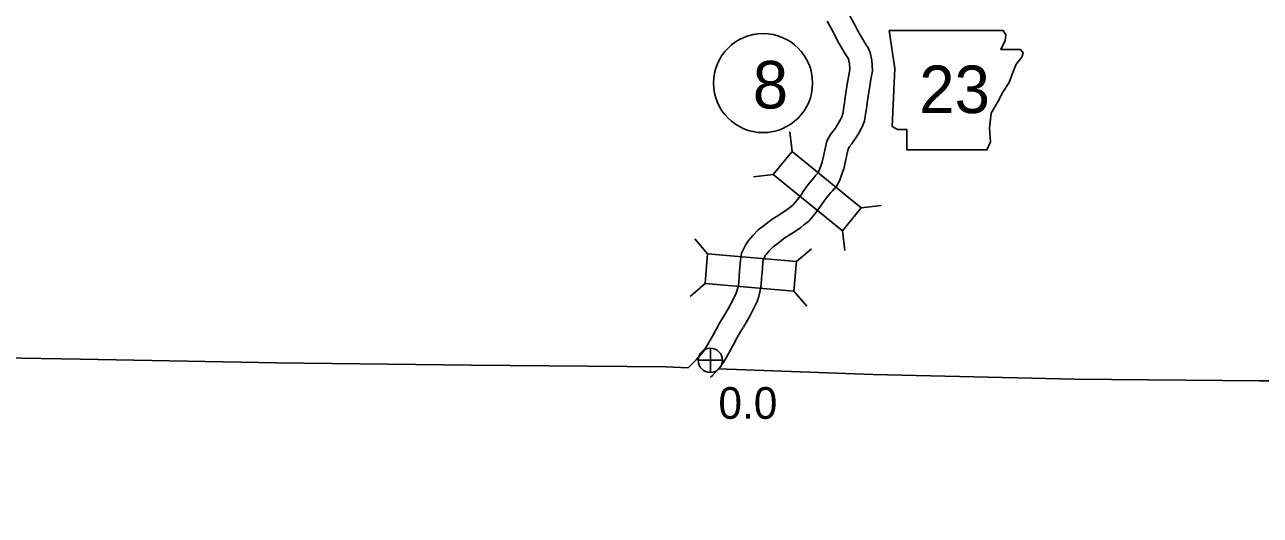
# Model space of a CAD drawing. Extents: x -939622 to -934245, y 1383184 to 1385301.
# Drawn here: x -935515.36 to -935465.96, y 1383965.59 to 1383985.19 of the extents above; entities that cross this region are included whole.
import ezdxf

# ---------------------------------------------------------------- set-up
doc = ezdxf.new("R2010")
doc.units = 0
for name, color, linetype in [('Level 10', 7, 'Continuous'), ('Level 2', 7, 'Continuous'), ('Level 20', 7, 'Continuous'), ('Level 21', 7, 'Continuous'), ('Level 25', 7, 'Continuous'), ('Level 26', 7, 'Continuous'), ('Level 27', 7, 'Continuous')]:
    doc.layers.add(name, color=color, linetype=linetype)

msp = doc.modelspace()

# ---------------------------------------------------------------- linework, layer by layer
at = {"layer": 'Level 10'}
for points in [[(-935482.371, 1383985.547), (-935482.152, 1383985.159), (-935482.052, 1383984.942), (-935481.957, 1383984.787), (-935481.785, 1383984.497), (-935481.7, 1383984.361), (-935481.638, 1383984.27), (-935481.562, 1383984.079), (-935481.531, 1383983.94), (-935481.512, 1383983.89), (-935481.49, 1383983.754), (-935481.457, 1383983.35), (-935481.524, 1383983.009), (-935481.574, 1383982.739), (-935481.627, 1383982.417), (-935481.675, 1383982.067), (-935481.694, 1383981.924), (-935481.731, 1383981.696), (-935481.753, 1383981.525), (-935481.787, 1383981.352), (-935481.843, 1383981.203), (-935481.928, 1383981.005), (-935482.012, 1383980.852), (-935482.126, 1383980.664), (-935482.204, 1383980.544), (-935482.287, 1383980.432), (-935482.39, 1383980.304), (-935482.438, 1383980.216), (-935482.492, 1383979.991), (-935482.55, 1383979.677), (-935482.612, 1383979.426), (-935482.662, 1383979.301), (-935482.775, 1383978.982), (-935482.89, 1383978.757), (-935483.069, 1383978.555), (-935483.134, 1383978.484), (-935483.32, 1383978.255), (-935483.414, 1383978.128), (-935483.476, 1383978.027), (-935483.577, 1383977.881), (-935483.748, 1383977.659), (-935484.01, 1383977.342), (-935484.203, 1383977.188), (-935484.335, 1383977.082), (-935484.543, 1383976.937), (-935484.796, 1383976.775), (-935484.965, 1383976.67), (-935485.237, 1383976.467), (-935485.433, 1383976.318), (-935485.595, 1383976.152), (-935485.707, 1383976.026), (-935485.748, 1383975.963), (-935485.798, 1383975.865), (-935485.83, 1383975.793), (-935485.85, 1383975.677), (-935485.877, 1383975.281), (-935485.895, 1383975.066), (-935485.909, 1383974.797), (-935485.948, 1383974.572), (-935486.013, 1383974.333), (-935486.077, 1383974.132), (-935486.219, 1383973.836), (-935486.353, 1383973.569), (-935486.463, 1383973.389), (-935486.618, 1383973.113)], [(-935483.272, 1383985.324), (-935483.159, 1383985.113), (-935482.954, 1383984.749), (-935482.847, 1383984.516), (-935482.727, 1383984.322), (-935482.553, 1383984.028), (-935482.454, 1383983.869), (-935482.437, 1383983.845), (-935482.425, 1383983.814), (-935482.396, 1383983.682), (-935482.386, 1383983.655), (-935482.384, 1383983.646), (-935482.364, 1383983.401), (-935482.408, 1383983.178), (-935482.46, 1383982.895), (-935482.517, 1383982.551), (-935482.567, 1383982.187), (-935482.585, 1383982.054), (-935482.621, 1383981.826), (-935482.641, 1383981.672), (-935482.656, 1383981.599), (-935482.678, 1383981.538), (-935482.738, 1383981.4), (-935482.792, 1383981.302), (-935482.889, 1383981.142), (-935482.943, 1383981.058), (-935482.999, 1383980.983), (-935483.142, 1383980.806), (-935483.286, 1383980.54), (-935483.372, 1383980.177), (-935483.43, 1383979.867), (-935483.47, 1383979.704), (-935483.505, 1383979.618), (-935483.603, 1383979.338), (-935483.639, 1383979.269), (-935483.736, 1383979.159), (-935483.815, 1383979.074), (-935484.032, 1383978.806), (-935484.16, 1383978.633), (-935484.23, 1383978.519), (-935484.304, 1383978.412), (-935484.451, 1383978.221), (-935484.646, 1383977.986), (-935484.766, 1383977.89), (-935484.873, 1383977.804), (-935485.043, 1383977.686), (-935485.276, 1383977.537), (-935485.473, 1383977.414), (-935485.778, 1383977.186), (-935486.031, 1383976.994), (-935486.254, 1383976.765), (-935486.424, 1383976.574), (-935486.527, 1383976.415), (-935486.61, 1383976.255), (-935486.698, 1383976.057), (-935486.745, 1383975.783), (-935486.774, 1383975.35), (-935486.793, 1383975.127), (-935486.805, 1383974.897), (-935486.827, 1383974.768), (-935486.877, 1383974.587), (-935486.916, 1383974.464), (-935487.027, 1383974.232), (-935487.14, 1383974.007), (-935487.239, 1383973.845), (-935487.404, 1383973.552)], [(-935487.392, 1383973.571), (-935487.58, 1383973.272), (-935487.719, 1383973.017), (-935487.781, 1383972.894), (-935487.857, 1383972.751), (-935487.961, 1383972.567), (-935488.094, 1383972.34), (-935488.179, 1383972.195), (-935488.227, 1383972.126), (-935488.386, 1383971.946), (-935488.428, 1383971.898), (-935488.515, 1383971.803), (-935488.832, 1383971.487)], [(-935486.63, 1383973.093), (-935486.803, 1383972.817), (-935486.922, 1383972.599), (-935486.981, 1383972.481), (-935487.068, 1383972.319), (-935487.181, 1383972.118), (-935487.318, 1383971.884), (-935487.419, 1383971.711), (-935487.516, 1383971.571), (-935487.711, 1383971.35), (-935487.759, 1383971.295), (-935487.865, 1383971.18), (-935487.935, 1383971.11)]]:
    msp.add_lwpolyline(points, dxfattribs=at)
at = {"layer": 'Level 2'}
for points in [[(-935488.832, 1383971.487), (-935489.707, 1383971.519), (-935497.513, 1383971.591), (-935505.287, 1383971.676), (-935513.127, 1383971.832), (-935521.011, 1383971.964), (-935521.526, 1383971.953)], [(-935465.989, 1383970.967), (-935473.391, 1383971.032), (-935481.438, 1383971.216), (-935487.629, 1383971.443)], [(-935441.734, 1383965.593), (-935441.735, 1383970.282), (-935449.663, 1383970.389), (-935457.568, 1383970.737), (-935465.423, 1383970.969), (-935465.989, 1383970.967)]]:
    msp.add_lwpolyline(points, dxfattribs=at)
at = {"layer": 'Level 20'}
for p, q in [((-935484.681, 1383980.121), (-935484.764, 1383980.909)), ((-935485.428, 1383979.198), (-935486.216, 1383979.115)), ((-935481.911, 1383977.879), (-935481.123, 1383977.962)), ((-935488.054, 1383976.031), (-935488.564, 1383976.637)), ((-935482.658, 1383976.955), (-935482.575, 1383976.168)), ((-935484.502, 1383975.731), (-935483.897, 1383976.241)), ((-935488.154, 1383974.848), (-935488.759, 1383974.337)), ((-935484.602, 1383974.547), (-935484.092, 1383973.941))]:
    msp.add_line(p, q, dxfattribs=at)
for points in [[(-935481.911, 1383977.879), (-935484.681, 1383980.121), (-935485.428, 1383979.198), (-935482.658, 1383976.955)], [(-935488.154, 1383974.848), (-935484.602, 1383974.547), (-935484.502, 1383975.731), (-935488.054, 1383976.031)]]:
    msp.add_lwpolyline(points, close=True, dxfattribs=at)
at = {"layer": 'Level 21'}
msp.add_lwpolyline([(-935480.799, 1383984.957), (-935480.57, 1383983.434), (-935480.672, 1383981.125), (-935480.469, 1383980.998), (-935480.088, 1383980.998), (-935480.088, 1383980.186), (-935476.891, 1383980.186), (-935476.739, 1383980.516), (-935476.789, 1383981.049), (-935476.713, 1383981.658), (-935476.434, 1383982.14), (-935476.256, 1383982.496), (-935476.003, 1383982.876), (-935475.85, 1383983.282), (-935475.723, 1383983.612), (-935475.495, 1383983.891), (-935475.444, 1383984.069), (-935475.546, 1383984.196), (-935476.332, 1383984.196), (-935476.155, 1383984.551), (-935476.129, 1383984.779), (-935476.235, 1383984.955)], close=True, dxfattribs=at)
at = {"layer": 'Level 26'}
for p, q in [((-935487.946, 1383971.294), (-935487.946, 1383972.269)), ((-935488.433, 1383971.782), (-935487.458, 1383971.782))]:
    msp.add_line(p, q, dxfattribs=at)
msp.add_circle((-935487.946, 1383971.782), 0.487, dxfattribs=at)
at = {"layer": 'Level 27'}
msp.add_circle((-935485.839, 1383982.857), 1.98, dxfattribs=at)

# ---------------------------------------------------------------- texts
at = {"layer": 'Level 21'}
msp.add_text('23', height=1.9008, dxfattribs=at).set_placement((-935479.596, 1383981.655))
at = {"layer": 'Level 25'}
msp.add_text('0.0', height=1.2672, dxfattribs=at).set_placement((-935487.624, 1383969.445))
at = {"layer": 'Level 27'}
msp.add_text('8', height=1.901, dxfattribs=at).set_placement((-935486.25, 1383981.841))

doc.saveas('drawing.dxf')
